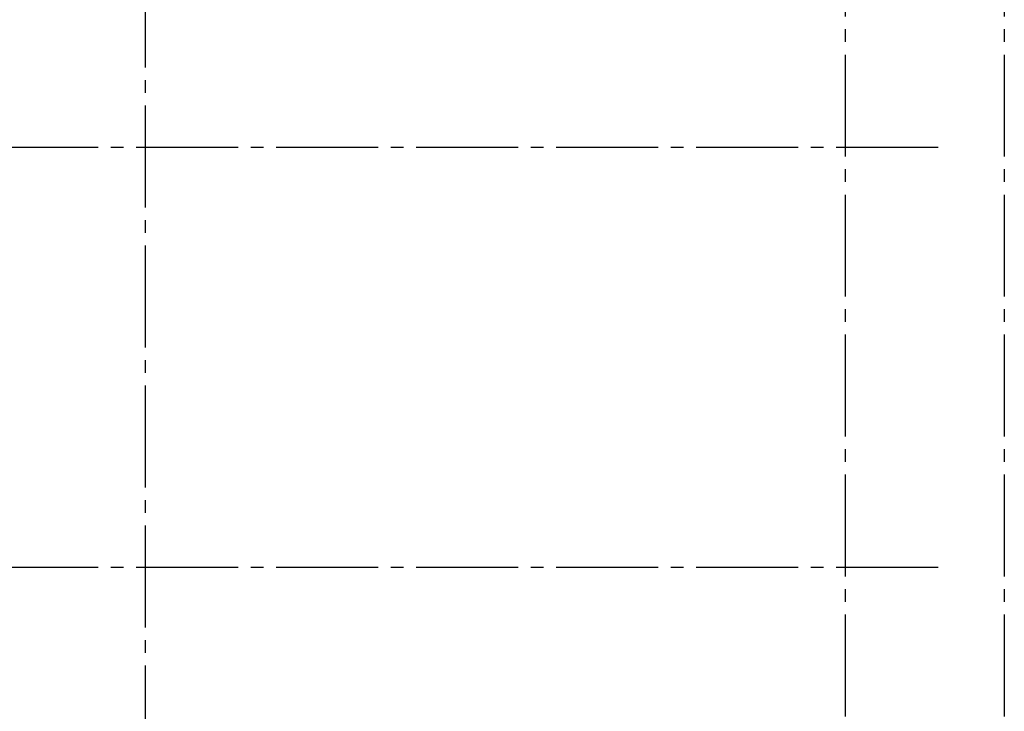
# Model space of a CAD drawing. Header units: millimetres. Extents: x 40580 to 1168286, y -220995 to 81020.
# Tile 344 of 419: x 913917 to 921653, y -104335 to -98901. Entities that reach past the tile are written whole.
import ezdxf

# ---------------------------------------------------------------- set-up
doc = ezdxf.new("R2010")
doc.units = ezdxf.units.MM
doc.linetypes.add('______5', pattern=[1100, 800, -100, 100, -100])
doc.linetypes.add('CENTER', pattern=[2, 1.25, -0.25, 0.25, -0.25])
doc.layers.add('ОСИ', color=7, linetype='CENTER', lineweight=15)

msp = doc.modelspace()

# ---------------------------------------------------------------- linework, layer by layer
at = {"layer": 'ОСИ', "color": 8, "linetype": '______5', "lineweight": -3, "transparency": 33554687}
for p, q in [((920403.2, -88175.6), (920403.2, -121615.6)), ((921653.2, -88175.6), (921653.2, -121615.6)), ((914903.2, -88575.6), (914903.2, -121615.6)), ((921133.2, -99905.6), (912452.7, -99905.6)), ((921133.2, -103205.6), (912452.7, -103205.6))]:
    msp.add_line(p, q, dxfattribs=at)

doc.saveas('drawing.dxf')
